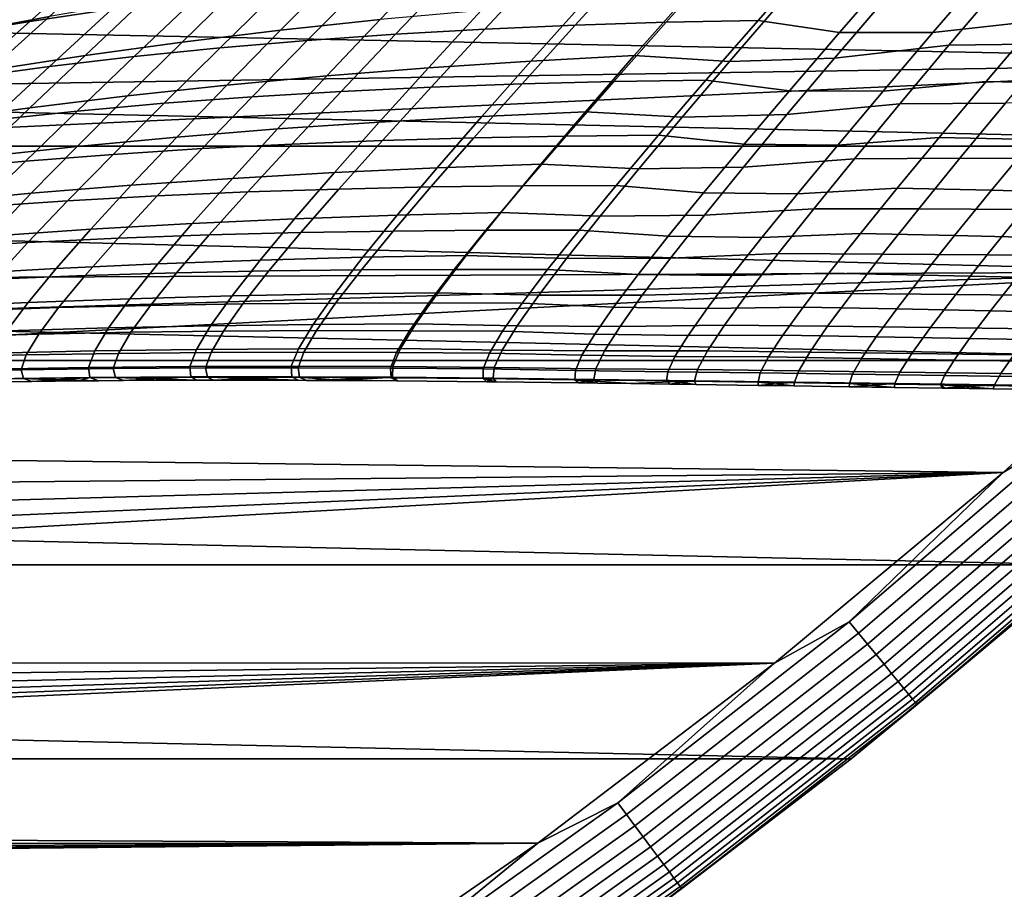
# Model space of a CAD drawing. Header units: metres. Extents: x -28 to 70, y -218 to 28.
# Tile 314 of 463: x 13.76 to 17.77, y -22.03 to -18.49. Entities that reach past the tile are written whole.
import ezdxf

# ---------------------------------------------------------------- set-up
doc = ezdxf.new("R2010")
doc.units = ezdxf.units.M
doc.layers.add('solid_10_261_432_XXX', color=7, linetype='CONTINUOUS')

msp = doc.modelspace()

# ---------------------------------------------------------------- linework, layer by layer
at = {"layer": 'solid_10_261_432_XXX'}
for points in [[(19.515268, -18.658894), (20.332718, -17.764587), (12.331179, -18.219276), (11.894093, -18.507582)], [(19.876873, -19.004206, -5), (-19.876873, -19.004206, -5), (-20.709469, -18.093311, -5)], [(20.709469, -18.093311, -5), (19.876873, -19.004206, -5), (-20.709469, -18.093311, -5)], [(13.800711, -18.495886, 103.550468), (14.076089, -18.250391, 102.834846), (14.40561, -18.195816, 103.043144), (14.13501, -18.445778, 103.74865)], [(13.762262, -18.322298, 125.155518), (13.503036, -18.547121, 124.47052), (13.880105, -18.475321, 124.288582), (14.134622, -18.245188, 124.961227)], [(16.021399, -18.511093, 105.478821), (16.255522, -18.254194, 104.802589), (16.624744, -18.239426, 104.952736), (16.392519, -18.499285, 105.621651)], [(16.392519, -18.499285, 105.621651), (16.624744, -18.239426, 104.952736), (16.997517, -18.229237, 105.094757), (16.766817, -18.491735, 105.75705)], [(16.997517, -18.229237, 105.094757), (17.319973, -18.285088, 105.375435), (17.098543, -18.540882, 106.023163), (16.766817, -18.491735, 105.75705)], [(17.478321, -18.541704, 106.141708), (17.698946, -18.284115, 105.499229), (18.133533, -18.224701, 105.469086), (17.905293, -18.49291, 106.116043)], [(13.472682, -18.551176, 103.346893), (13.753287, -18.310177, 102.62075), (14.076089, -18.250391, 102.834846), (13.800711, -18.495886, 103.550468)], [(15.053432, -18.296072, 123.784187), (14.821328, -18.531462, 123.114258), (15.227608, -18.488604, 122.972191), (15.457235, -18.248276, 123.631439)], [(15.290072, -18.548103, 105.172012), (15.529179, -18.297956, 104.479179), (15.890213, -18.273664, 104.644638), (15.653799, -18.527317, 105.32885)], [(15.653799, -18.527317, 105.32885), (15.890213, -18.273664, 104.644638), (16.255522, -18.254194, 104.802589), (16.021399, -18.511093, 105.478821)], [(17.098543, -18.540882, 106.023163), (17.319973, -18.285088, 105.375435), (17.698946, -18.284115, 105.499229), (17.478321, -18.541704, 106.141708)], [(13.397964, -18.405155, 125.356171), (13.133511, -18.624672, 124.658386), (13.503036, -18.547121, 124.47052), (13.762262, -18.322298, 125.155518)], [(14.655677, -18.349762, 123.944908), (14.420595, -18.580008, 123.263657), (14.821328, -18.531462, 123.114258), (15.053432, -18.296072, 123.784187)], [(14.930566, -18.57361, 105.008591), (15.172779, -18.327194, 104.306541), (15.529179, -18.297956, 104.479179), (15.290072, -18.548103, 105.172012)], [(14.264424, -18.409485, 124.11319), (14.025847, -18.634422, 123.420029), (14.420595, -18.580008, 123.263657), (14.655677, -18.349762, 123.944908)], [(14.225603, -18.639385, 104.663086), (14.475334, -18.400984, 103.940964), (14.821378, -18.361496, 104.127029), (14.575626, -18.603987, 104.838852)], [(14.575626, -18.603987, 104.838852), (14.821378, -18.361496, 104.127029), (15.172779, -18.327194, 104.306541), (14.930566, -18.57361, 105.008591)], [(17.077404, -18.646019, 121.619247), (17.543894, -18.593117, 121.653969), (17.757111, -18.340925, 122.294411), (17.28405, -18.40336, 122.260132)], [(17.757111, -18.340925, 122.294411), (17.543894, -18.593117, 121.653969), (17.975832, -18.587196, 121.57885), (18.189913, -18.332642, 122.213867)], [(13.880842, -18.679958, 104.481567), (14.13501, -18.445778, 103.74865), (14.475334, -18.400984, 103.940964), (14.225603, -18.639385, 104.663086)], [(16.055042, -18.41925, 122.71154), (15.841286, -18.657505, 122.040398), (16.262335, -18.634743, 121.931503), (16.475319, -18.392397, 122.593689)], [(16.475319, -18.392397, 122.593689), (16.262335, -18.634743, 121.931503), (16.650129, -18.659222, 121.710518), (16.856632, -18.419783, 122.358604)], [(16.856632, -18.419783, 122.358604), (16.650129, -18.659222, 121.710518), (17.077404, -18.646019, 121.619247), (17.28405, -18.40336, 122.260132)], [(13.880105, -18.475321, 124.288582), (13.637499, -18.694826, 123.582962), (14.025847, -18.634422, 123.420029), (14.264424, -18.409485, 124.11319)], [(15.638991, -18.45126, 122.83783), (15.424006, -18.685085, 122.15696), (15.841286, -18.657505, 122.040398), (16.055042, -18.41925, 122.71154)], [(13.503036, -18.547121, 124.47052), (13.255865, -18.761126, 123.751938), (13.637499, -18.694826, 123.582962), (13.880105, -18.475321, 124.288582)], [(13.541643, -18.725746, 104.29464), (13.800711, -18.495886, 103.550468), (14.13501, -18.445778, 103.74865), (13.880842, -18.679958, 104.481567)], [(15.227608, -18.488604, 122.972191), (15.010918, -18.717695, 122.280853), (15.424006, -18.685085, 122.15696), (15.638991, -18.45126, 122.83783)], [(19.515268, -18.658894), (11.894093, -18.507582), (11.450283, -18.785393)], [(13.208246, -18.77667, 104.102715), (13.472682, -18.551176, 103.346893), (13.800711, -18.495886, 103.550468), (13.541643, -18.725746, 104.29464)], [(14.821328, -18.531462, 123.114258), (14.602441, -18.755556, 122.411758), (15.010918, -18.717695, 122.280853), (15.227608, -18.488604, 122.972191)], [(15.435616, -18.763239, 106.034676), (15.653799, -18.527317, 105.32885), (16.021399, -18.511093, 105.478821), (15.805488, -18.749952, 106.175552)], [(15.805488, -18.749952, 106.175552), (16.021399, -18.511093, 105.478821), (16.392519, -18.499285, 105.621651), (16.178493, -18.74077, 106.309959)], [(16.178493, -18.74077, 106.309959), (16.392519, -18.499285, 105.621651), (16.766817, -18.491735, 105.75705), (16.5543, -18.735512, 106.437645)], [(16.766817, -18.491735, 105.75705), (17.098543, -18.540882, 106.023163), (16.894825, -18.778147, 106.687347), (16.5543, -18.735512, 106.437645)], [(17.275387, -18.780397, 106.799576), (17.478321, -18.541704, 106.141708), (17.905293, -18.49291, 106.116043), (17.695223, -18.741249, 106.778015)], [(17.695223, -18.741249, 106.778015), (17.905293, -18.49291, 106.116043), (18.28883, -18.500475, 106.21917), (18.078936, -18.749483, 106.876534)], [(14.420595, -18.580008, 123.263657), (14.198997, -18.79888, 122.549355), (14.602441, -18.755556, 122.411758), (14.821328, -18.531462, 123.114258)], [(14.706607, -18.802862, 105.734474), (14.930566, -18.57361, 105.008591), (15.290072, -18.548103, 105.172012), (15.069212, -18.780815, 105.887566)], [(15.069212, -18.780815, 105.887566), (15.290072, -18.548103, 105.172012), (15.653799, -18.527317, 105.32885), (15.435616, -18.763239, 106.034676)], [(16.894825, -18.778147, 106.687347), (17.098543, -18.540882, 106.023163), (17.478321, -18.541704, 106.141708), (17.275387, -18.780397, 106.799576)], [(14.025847, -18.634422, 123.420029), (13.801005, -18.847883, 122.693306), (14.198997, -18.79888, 122.549355), (14.420595, -18.580008, 123.263657)], [(13.994123, -18.861099, 105.411301), (14.225603, -18.639385, 104.663086), (14.575626, -18.603987, 104.838852), (14.348133, -18.829563, 105.575638)], [(14.348133, -18.829563, 105.575638), (14.575626, -18.603987, 104.838852), (14.930566, -18.57361, 105.008591), (14.706607, -18.802862, 105.734474)], [(16.884108, -18.875605, 120.949097), (17.343742, -18.832092, 120.983467), (17.543894, -18.593117, 121.653969), (17.077404, -18.646019, 121.619247)], [(17.543894, -18.593117, 121.653969), (17.343742, -18.832092, 120.983467), (17.774496, -18.828413, 120.914162), (17.975832, -18.587196, 121.57885)], [(13.637499, -18.694826, 123.582962), (13.408867, -18.902733, 122.843262), (13.801005, -18.847883, 122.693306), (14.025847, -18.634422, 123.420029)], [(13.644909, -18.897652, 105.241722), (13.880842, -18.679958, 104.481567), (14.225603, -18.639385, 104.663086), (13.994123, -18.861099, 105.411301)], [(15.841286, -18.657505, 122.040398), (15.641936, -18.882885, 121.337578), (16.063417, -18.864151, 121.238037), (16.262335, -18.634743, 121.931503)], [(16.262335, -18.634743, 121.931503), (16.063417, -18.864151, 121.238037), (16.4573, -18.885685, 121.032768), (16.650129, -18.659222, 121.710518)], [(16.650129, -18.659222, 121.710518), (16.4573, -18.885685, 121.032768), (16.884108, -18.875605, 120.949097), (17.077404, -18.646019, 121.619247)], [(18.658499, -19.515644), (19.515268, -18.658894), (11.00001, -19.052553), (10.543481, -19.308937)], [(19.515268, -18.658894), (11.450283, -18.785393), (11.00001, -19.052553)], [(13.300776, -18.939302, 105.067192), (13.541643, -18.725746, 104.29464), (13.880842, -18.679958, 104.481567), (13.644909, -18.897652, 105.241722)], [(15.010918, -18.717695, 122.280853), (14.809307, -18.933983, 121.556999), (15.223766, -18.906078, 121.443993), (15.424006, -18.685085, 122.15696)], [(15.424006, -18.685085, 122.15696), (15.223766, -18.906078, 121.443993), (15.641936, -18.882885, 121.337578), (15.841286, -18.657505, 122.040398)], [(14.602441, -18.755556, 122.411758), (14.398959, -18.966854, 121.676315), (14.809307, -18.933983, 121.556999), (15.010918, -18.717695, 122.280853)], [(14.198997, -18.79888, 122.549355), (13.993123, -19.004946, 121.801651), (14.398959, -18.966854, 121.676315), (14.602441, -18.755556, 122.411758)], [(14.868068, -18.9953, 106.625488), (15.069212, -18.780815, 105.887566), (15.435616, -18.763239, 106.034676), (15.237055, -18.980633, 106.761726)], [(15.237055, -18.980633, 106.761726), (15.435616, -18.763239, 106.034676), (15.805488, -18.749952, 106.175552), (15.609103, -18.969965, 106.892372)], [(15.609103, -18.969965, 106.892372), (15.805488, -18.749952, 106.175552), (16.178493, -18.74077, 106.309959), (15.983898, -18.963079, 107.01722)], [(15.983898, -18.963079, 107.01722), (16.178493, -18.74077, 106.309959), (16.5543, -18.735512, 106.437645), (16.361126, -18.95977, 107.136047)], [(16.5543, -18.735512, 106.437645), (16.894825, -18.778147, 106.687347), (16.709841, -18.99614, 107.36747), (16.361126, -18.95977, 107.136047)], [(17.091103, -18.999477, 107.472275), (17.275387, -18.780397, 106.799576), (17.695223, -18.741249, 106.778015), (17.504271, -18.968996, 107.454369)], [(17.504271, -18.968996, 107.454369), (17.695223, -18.741249, 106.778015), (18.078936, -18.749483, 106.876534), (17.888107, -18.97753, 107.547127)], [(13.801005, -18.847883, 122.693306), (13.592196, -19.048513, 121.932739), (13.993123, -19.004946, 121.801651), (14.198997, -18.79888, 122.549355)], [(14.140535, -19.037466, 106.337082), (14.348133, -18.829563, 105.575638), (14.706607, -18.802862, 105.734474), (14.502457, -19.014174, 106.483864)], [(14.502457, -19.014174, 106.483864), (14.706607, -18.802862, 105.734474), (15.069212, -18.780815, 105.887566), (14.868068, -18.9953, 106.625488)], [(16.709841, -18.99614, 107.36747), (16.894825, -18.778147, 106.687347), (17.275387, -18.780397, 106.799576), (17.091103, -18.999477, 107.472275)], [(13.782619, -19.065388, 106.185341), (13.994123, -18.861099, 105.411301), (14.348133, -18.829563, 105.575638), (14.140535, -19.037466, 106.337082)], [(16.706713, -19.089497, 120.250786), (17.159304, -19.055086, 120.283989), (17.343742, -18.832092, 120.983467), (16.884108, -18.875605, 120.949097)], [(17.343742, -18.832092, 120.983467), (17.159304, -19.055086, 120.283989), (17.588547, -19.053484, 120.220917), (17.774496, -18.828413, 120.914162)], [(17.774496, -18.828413, 120.914162), (17.588547, -19.053484, 120.220917), (18.018795, -19.054266, 120.165054), (18.206593, -18.827635, 120.853035)], [(13.408867, -18.902733, 122.843262), (13.196561, -19.097761, 122.06926), (13.592196, -19.048513, 121.932739), (13.801005, -18.847883, 122.693306)], [(13.429023, -19.098148, 106.028854), (13.644909, -18.897652, 105.241722), (13.994123, -18.861099, 105.411301), (13.782619, -19.065388, 106.185341)], [(15.223766, -18.906078, 121.443993), (15.040977, -19.11186, 120.70002), (15.459683, -19.092913, 120.604156), (15.641936, -18.882885, 121.337578)], [(15.641936, -18.882885, 121.337578), (15.459683, -19.092913, 120.604156), (15.881245, -19.078056, 120.514381), (16.063417, -18.864151, 121.238037)], [(16.063417, -18.864151, 121.238037), (15.881245, -19.078056, 120.514381), (16.280706, -19.096622, 120.326477), (16.4573, -18.885685, 121.032768)], [(16.4573, -18.885685, 121.032768), (16.280706, -19.096622, 120.326477), (16.706713, -19.089497, 120.250786), (16.884108, -18.875605, 120.949097)], [(14.809307, -18.933983, 121.556999), (14.625503, -19.135193, 120.801727), (15.040977, -19.11186, 120.70002), (15.223766, -18.906078, 121.443993)], [(13.993123, -19.004946, 121.801651), (13.805749, -19.196171, 121.021713), (14.213634, -19.163198, 120.909035), (14.398959, -18.966854, 121.676315)], [(14.398959, -18.966854, 121.676315), (14.213634, -19.163198, 120.909035), (14.625503, -19.135193, 120.801727), (14.809307, -18.933983, 121.556999)], [(15.433602, -19.17024, 107.62851), (15.609103, -18.969965, 106.892372), (15.983898, -18.963079, 107.01722), (15.810002, -19.165339, 107.742676)], [(15.810002, -19.165339, 107.742676), (15.983898, -18.963079, 107.01722), (16.361126, -18.95977, 107.136047), (16.188469, -19.163658, 107.851517)], [(16.361126, -18.95977, 107.136047), (16.709841, -18.99614, 107.36747), (16.544621, -19.194078, 108.06279), (16.188469, -19.163658, 107.851517)], [(19.004232, -19.87685, -5), (-19.004232, -19.87685, -5), (-19.876873, -19.004206, -5)], [(19.876873, -19.004206, -5), (19.004232, -19.87685, -5), (-19.876873, -19.004206, -5)], [(13.592196, -19.048513, 121.932739), (13.402223, -19.234398, 121.139503), (13.805749, -19.196171, 121.021713), (13.993123, -19.004946, 121.801651)], [(14.319757, -19.206657, 107.255943), (14.502457, -19.014174, 106.483864), (14.868068, -18.9953, 106.625488), (14.688185, -19.190662, 107.384964)], [(14.688185, -19.190662, 107.384964), (14.868068, -18.9953, 106.625488), (15.237055, -18.980633, 106.761726), (15.059565, -19.178602, 107.509216)], [(15.059565, -19.178602, 107.509216), (15.237055, -18.980633, 106.761726), (15.609103, -18.969965, 106.892372), (15.433602, -19.17024, 107.62851)], [(16.544621, -19.194078, 108.06279), (16.709841, -18.99614, 107.36747), (17.091103, -18.999477, 107.472275), (16.926409, -19.198204, 108.159088)], [(16.926409, -19.198204, 108.159088), (17.091103, -18.999477, 107.472275), (17.504271, -18.968996, 107.454369), (17.333347, -19.175415, 108.144371)], [(17.333347, -19.175415, 108.144371), (17.504271, -18.968996, 107.454369), (17.888107, -18.97753, 107.547127), (17.717167, -19.183943, 108.230217)], [(17.717167, -19.183943, 108.230217), (17.888107, -18.97753, 107.547127), (18.272823, -18.988304, 107.632904), (18.101601, -19.194254, 108.309906)], [(13.592937, -19.2514, 106.984306), (13.782619, -19.065388, 106.185341), (14.140535, -19.037466, 106.337082), (13.954576, -19.226824, 107.12233)], [(13.954576, -19.226824, 107.12233), (14.140535, -19.037466, 106.337082), (14.502457, -19.014174, 106.483864), (14.319757, -19.206657, 107.255943)], [(13.235133, -19.280621, 106.842056), (13.429023, -19.098148, 106.028854), (13.782619, -19.065388, 106.185341), (13.592937, -19.2514, 106.984306)], [(15.459683, -19.092913, 120.604156), (15.29728, -19.285038, 119.841362), (15.718554, -19.273819, 119.761757), (15.881245, -19.078056, 120.514381)], [(15.881245, -19.078056, 120.514381), (15.718554, -19.273819, 119.761757), (16.122934, -19.289452, 119.592796), (16.280706, -19.096622, 120.326477)], [(16.547796, -19.285046, 119.52549), (16.993292, -19.259239, 119.55677), (17.159304, -19.055086, 120.283989), (16.706713, -19.089497, 120.250786)], [(17.159304, -19.055086, 120.283989), (16.993292, -19.259239, 119.55677), (17.420694, -19.259506, 119.500359), (17.588547, -19.053484, 120.220917)], [(17.588547, -19.053484, 120.220917), (17.420694, -19.259506, 119.500359), (17.848778, -19.261652, 119.450211), (18.018795, -19.054266, 120.165054)], [(14.625503, -19.135193, 120.801727), (14.462288, -19.318989, 120.016296), (14.878408, -19.299986, 119.926277), (15.040977, -19.11186, 120.70002)], [(15.040977, -19.11186, 120.70002), (14.878408, -19.299986, 119.926277), (15.29728, -19.285038, 119.841362), (15.459683, -19.092913, 120.604156)], [(16.280706, -19.096622, 120.326477), (16.122934, -19.289452, 119.592796), (16.547796, -19.285046, 119.52549), (16.706713, -19.089497, 120.250786)], [(13.805749, -19.196171, 121.021713), (13.639699, -19.370457, 120.210808), (14.049268, -19.342371, 120.111206), (14.213634, -19.163198, 120.909035)], [(14.213634, -19.163198, 120.909035), (14.049268, -19.342371, 120.111206), (14.462288, -19.318989, 120.016296), (14.625503, -19.135193, 120.801727)], [(15.280368, -19.349852, 108.383018), (15.433602, -19.17024, 107.62851), (15.810002, -19.165339, 107.742676), (15.658088, -19.346634, 108.485413)], [(15.658088, -19.346634, 108.485413), (15.810002, -19.165339, 107.742676), (16.188469, -19.163658, 107.851517), (16.037518, -19.346292, 108.583183)], [(16.188469, -19.163658, 107.851517), (16.544621, -19.194078, 108.06279), (16.400188, -19.371162, 108.77253), (16.037518, -19.346292, 108.583183)], [(13.402223, -19.234398, 121.139503), (13.233932, -19.40357, 120.314903), (13.639699, -19.370457, 120.210808), (13.805749, -19.196171, 121.021713)], [(13.792054, -19.396708, 107.930244), (13.954576, -19.226824, 107.12233), (14.319757, -19.206657, 107.255943), (14.160202, -19.379372, 108.049614)], [(14.160202, -19.379372, 108.049614), (14.319757, -19.206657, 107.255943), (14.688185, -19.190662, 107.384964), (14.531153, -19.365959, 108.164963)], [(14.531153, -19.365959, 108.164963), (14.688185, -19.190662, 107.384964), (15.059565, -19.178602, 107.509216), (14.904633, -19.356205, 108.276154)], [(14.904633, -19.356205, 108.276154), (15.059565, -19.178602, 107.509216), (15.433602, -19.17024, 107.62851), (15.280368, -19.349852, 108.383018)], [(16.400188, -19.371162, 108.77253), (16.544621, -19.194078, 108.06279), (16.926409, -19.198204, 108.159088), (16.78224, -19.375822, 108.859245)], [(16.78224, -19.375822, 108.859245), (16.926409, -19.198204, 108.159088), (17.333347, -19.175415, 108.144371), (17.18335, -19.359772, 108.847244)], [(17.18335, -19.359772, 108.847244), (17.333347, -19.175415, 108.144371), (17.717167, -19.183943, 108.230217), (17.566916, -19.368053, 108.925049)], [(17.566916, -19.368053, 108.925049), (17.717167, -19.183943, 108.230217), (18.101601, -19.194254, 108.309906), (17.950848, -19.377684, 108.997498)], [(13.426982, -19.418224, 107.807022), (13.592937, -19.2514, 106.984306), (13.954576, -19.226824, 107.12233), (13.792054, -19.396708, 107.930244)], [(14.878408, -19.299986, 119.926277), (14.738752, -19.468071, 119.124496), (15.157404, -19.456781, 119.050911), (15.29728, -19.285038, 119.841362)], [(15.29728, -19.285038, 119.841362), (15.157404, -19.456781, 119.050911), (15.57801, -19.448868, 118.981857), (15.718554, -19.273819, 119.761757)], [(15.718554, -19.273819, 119.761757), (15.57801, -19.448868, 118.981857), (15.986457, -19.461702, 118.833549), (16.122934, -19.289452, 119.592796)], [(16.122934, -19.289452, 119.592796), (15.986457, -19.461702, 118.833549), (16.409824, -19.459724, 118.775032), (16.547796, -19.285046, 119.52549)], [(16.409824, -19.459724, 118.775032), (16.848339, -19.44179, 118.80352), (16.993292, -19.259239, 119.55677), (16.547796, -19.285046, 119.52549)], [(16.993292, -19.259239, 119.55677), (16.848339, -19.44179, 118.80352), (17.273563, -19.44367, 118.754219), (17.420694, -19.259506, 119.500359)], [(17.420694, -19.259506, 119.500359), (17.273563, -19.44367, 118.754219), (17.69916, -19.44696, 118.710243), (17.848778, -19.261652, 119.450211)], [(17.848778, -19.261652, 119.450211), (17.69916, -19.44696, 118.710243), (18.124815, -19.451225, 118.671745), (18.277199, -19.265266, 119.406509)], [(18.658499, -19.515644), (10.543481, -19.308937), (10.080972, -19.554386)], [(14.049268, -19.342371, 120.111206), (13.908594, -19.502203, 119.284576), (14.322375, -19.483093, 119.202438), (14.462288, -19.318989, 120.016296)], [(14.462288, -19.318989, 120.016296), (14.322375, -19.483093, 119.202438), (14.738752, -19.468071, 119.124496), (14.878408, -19.299986, 119.926277)], [(13.639699, -19.370457, 120.210808), (13.497731, -19.525757, 119.370735), (13.908594, -19.502203, 119.284576), (14.049268, -19.342371, 120.111206)], [(14.025477, -19.53138, 108.863731), (14.160202, -19.379372, 108.049614), (14.531153, -19.365959, 108.164963), (14.398552, -19.520245, 108.964394)], [(14.398552, -19.520245, 108.964394), (14.531153, -19.365959, 108.164963), (14.904633, -19.356205, 108.276154), (14.773736, -19.512499, 109.061485)], [(14.773736, -19.512499, 109.061485), (14.904633, -19.356205, 108.276154), (15.280368, -19.349852, 108.383018), (15.15078, -19.507864, 109.154892)], [(15.15078, -19.507864, 109.154892), (15.280368, -19.349852, 108.383018), (15.658088, -19.346634, 108.485413), (15.529434, -19.506056, 109.244484)], [(15.529434, -19.506056, 109.244484), (15.658088, -19.346634, 108.485413), (16.037518, -19.346292, 108.583183), (15.909448, -19.506794, 109.330132)], [(16.037518, -19.346292, 108.583183), (16.400188, -19.371162, 108.77253), (16.277569, -19.5266, 109.495819), (15.909448, -19.506794, 109.330132)], [(16.659523, -19.531586, 109.571938), (16.78224, -19.375822, 108.859245), (17.18335, -19.359772, 108.847244), (17.055168, -19.521332, 109.562187)], [(17.055168, -19.521332, 109.562187), (17.18335, -19.359772, 108.847244), (17.566916, -19.368053, 108.925049), (17.438148, -19.529198, 109.630836)], [(13.286656, -19.564951, 108.652222), (13.426982, -19.418224, 107.807022), (13.792054, -19.396708, 107.930244), (13.654762, -19.546186, 108.759628)], [(13.654762, -19.546186, 108.759628), (13.792054, -19.396708, 107.930244), (14.160202, -19.379372, 108.049614), (14.025477, -19.53138, 108.863731)], [(16.277569, -19.5266, 109.495819), (16.400188, -19.371162, 108.77253), (16.78224, -19.375822, 108.859245), (16.659523, -19.531586, 109.571938)], [(17.438148, -19.529198, 109.630836), (17.566916, -19.368053, 108.925049), (17.950848, -19.377684, 108.997498), (17.821262, -19.53801, 109.694946)], [(16.2948, -19.611473, 118.003876), (16.726585, -19.600487, 118.028633), (16.848339, -19.44179, 118.80352), (16.409824, -19.459724, 118.775032)], [(16.848339, -19.44179, 118.80352), (16.726585, -19.600487, 118.028633), (17.149271, -19.603718, 117.986847), (17.273563, -19.44367, 118.754219)], [(17.273563, -19.44367, 118.754219), (17.149271, -19.603718, 117.986847), (17.572037, -19.607925, 117.949471), (17.69916, -19.44696, 118.710243)], [(17.69916, -19.44696, 118.710243), (17.572037, -19.607925, 117.949471), (17.994598, -19.612669, 117.916634), (18.124815, -19.451225, 118.671745)], [(13.908594, -19.502203, 119.284576), (13.793947, -19.64085, 118.433784), (14.208067, -19.62557, 118.364761), (14.322375, -19.483093, 119.202438)], [(14.322375, -19.483093, 119.202438), (14.208067, -19.62557, 118.364761), (14.624281, -19.614101, 118.299232), (14.738752, -19.468071, 119.124496)], [(14.738752, -19.468071, 119.124496), (14.624281, -19.614101, 118.299232), (15.042297, -19.606062, 118.237328), (15.157404, -19.456781, 119.050911)], [(15.157404, -19.456781, 119.050911), (15.042297, -19.606062, 118.237328), (15.461826, -19.601065, 118.179176), (15.57801, -19.448868, 118.981857)], [(15.57801, -19.448868, 118.981857), (15.461826, -19.601065, 118.179176), (15.873305, -19.611353, 118.053253), (15.986457, -19.461702, 118.833549)], [(15.986457, -19.461702, 118.833549), (15.873305, -19.611353, 118.053253), (16.2948, -19.611473, 118.003876), (16.409824, -19.459724, 118.775032)], [(17.764143, -20.333107), (18.658499, -19.515644), (9.139139, -20.0119), (8.660292, -20.223732)], [(18.658499, -19.515644), (9.612785, -19.788742), (9.139139, -20.0119)], [(18.658499, -19.515644), (10.080972, -19.554386), (9.612785, -19.788742)], [(13.497731, -19.525757, 119.370735), (13.382212, -19.660322, 118.506157), (13.793947, -19.64085, 118.433784), (13.908594, -19.502203, 119.284576)], [(13.917154, -19.661774, 109.695847), (14.025477, -19.53138, 108.863731), (14.398552, -19.520245, 108.964394), (14.291855, -19.652613, 109.780922)], [(14.291855, -19.652613, 109.780922), (14.398552, -19.520245, 108.964394), (14.773736, -19.512499, 109.061485), (14.66825, -19.646589, 109.863022)], [(14.66825, -19.646589, 109.863022), (14.773736, -19.512499, 109.061485), (15.15078, -19.507864, 109.154892), (15.046113, -19.643402, 109.942062)], [(15.046113, -19.643402, 109.942062), (15.15078, -19.507864, 109.154892), (15.529434, -19.506056, 109.244484), (15.42522, -19.64275, 110.017929)], [(15.42522, -19.64275, 110.017929), (15.529434, -19.506056, 109.244484), (15.909448, -19.506794, 109.330132), (15.805346, -19.644337, 110.09053)], [(15.909448, -19.506794, 109.330132), (16.277569, -19.5266, 109.495819), (16.17767, -19.659664, 110.230881), (15.805346, -19.644337, 110.09053)], [(16.17767, -19.659664, 110.230881), (16.277569, -19.5266, 109.495819), (16.659523, -19.531586, 109.571938), (16.559086, -19.664816, 110.295502)], [(16.559086, -19.664816, 110.295502), (16.659523, -19.531586, 109.571938), (17.055168, -19.521332, 109.562187), (16.949596, -19.659422, 110.287712)], [(16.949596, -19.659422, 110.287712), (17.055168, -19.521332, 109.562187), (17.438148, -19.529198, 109.630836), (17.331568, -19.666773, 110.346237)], [(18.047455, -20.163023, -0.003646), (18.658499, -19.515644), (17.764143, -20.333107)], [(13.544373, -19.674368, 109.60791), (13.654762, -19.546186, 108.759628), (14.025477, -19.53138, 108.863731), (13.917154, -19.661774, 109.695847)], [(17.331568, -19.666773, 110.346237), (17.438148, -19.529198, 109.630836), (17.821262, -19.53801, 109.694946), (17.713451, -19.674709, 110.401001)], [(17.713451, -19.674709, 110.401001), (17.821262, -19.53801, 109.694946), (18.204262, -19.54743, 109.754387), (18.095026, -19.682888, 110.451897)], [(14.624281, -19.614101, 118.299232), (14.537115, -19.736206, 117.456078), (14.95405, -19.730946, 117.406151), (15.042297, -19.606062, 118.237328)], [(15.042297, -19.606062, 118.237328), (14.95405, -19.730946, 117.406151), (15.372063, -19.72843, 117.35923), (15.461826, -19.601065, 118.179176)], [(15.461826, -19.601065, 118.179176), (15.372063, -19.72843, 117.35923), (15.785395, -19.736485, 117.257072), (15.873305, -19.611353, 118.053253)], [(16.204609, -19.738356, 117.217155), (16.629993, -19.733269, 117.237473), (16.726585, -19.600487, 118.028633), (16.2948, -19.611473, 118.003876)], [(16.726585, -19.600487, 118.028633), (16.629993, -19.733269, 117.237473), (17.049751, -19.737583, 117.203568), (17.149271, -19.603718, 117.986847)], [(17.149271, -19.603718, 117.986847), (17.049751, -19.737583, 117.203568), (17.469311, -19.742498, 117.173172), (17.572037, -19.607925, 117.949471)], [(17.572037, -19.607925, 117.949471), (17.469311, -19.742498, 117.173172), (17.888422, -19.747566, 117.146385), (17.994598, -19.612669, 117.916634)], [(13.382212, -19.660322, 118.506157), (13.295366, -19.772501, 117.62281), (13.707516, -19.75658, 117.564514), (13.793947, -19.64085, 118.433784)], [(13.793947, -19.64085, 118.433784), (13.707516, -19.75658, 117.564514), (14.121518, -19.744616, 117.508904), (14.208067, -19.62557, 118.364761)], [(14.208067, -19.62557, 118.364761), (14.121518, -19.744616, 117.508904), (14.537115, -19.736206, 117.456078), (14.624281, -19.614101, 118.299232)], [(14.212421, -19.762203, 110.611), (14.291855, -19.652613, 109.780922), (14.66825, -19.646589, 109.863022), (14.589437, -19.757622, 110.677406)], [(14.589437, -19.757622, 110.677406), (14.66825, -19.646589, 109.863022), (15.046113, -19.643402, 109.942062), (14.967538, -19.755629, 110.741364)], [(14.967538, -19.755629, 110.741364), (15.046113, -19.643402, 109.942062), (15.42522, -19.64275, 110.017929), (15.346522, -19.755911, 110.802788)], [(15.346522, -19.755911, 110.802788), (15.42522, -19.64275, 110.017929), (15.805346, -19.644337, 110.09053), (15.726192, -19.758154, 110.861618)], [(15.805346, -19.644337, 110.09053), (16.17767, -19.659664, 110.230881), (16.101332, -19.76967, 110.975296), (15.726192, -19.758154, 110.861618)], [(15.873305, -19.611353, 118.053253), (15.785395, -19.736485, 117.257072), (16.204609, -19.738356, 117.217155), (16.2948, -19.611473, 118.003876)], [(13.462436, -19.780384, 110.471146), (13.544373, -19.674368, 109.60791), (13.917154, -19.661774, 109.695847), (13.836688, -19.769686, 110.542221)], [(13.836688, -19.769686, 110.542221), (13.917154, -19.661774, 109.695847), (14.291855, -19.652613, 109.780922), (14.212421, -19.762203, 110.611)], [(16.101332, -19.76967, 110.975296), (16.17767, -19.659664, 110.230881), (16.559086, -19.664816, 110.295502), (16.481674, -19.774881, 111.027718)], [(16.481674, -19.774881, 111.027718), (16.559086, -19.664816, 110.295502), (16.949596, -19.659422, 110.287712), (16.867336, -19.773436, 111.021675)], [(16.867336, -19.773436, 111.021675), (16.949596, -19.659422, 110.287712), (17.331568, -19.666773, 110.346237), (17.247776, -19.780241, 111.069298)], [(17.247776, -19.780241, 111.069298), (17.331568, -19.666773, 110.346237), (17.713451, -19.674709, 110.401001), (17.62792, -19.787325, 111.113922)], [(17.62792, -19.787325, 111.113922), (17.713451, -19.674709, 110.401001), (18.095026, -19.682888, 110.451897), (18.007576, -19.794338, 111.155472)], [(14.95405, -19.730946, 117.406151), (14.894723, -19.829523, 116.562912), (15.310748, -19.829, 116.527466), (15.372063, -19.72843, 117.35923)], [(15.372063, -19.72843, 117.35923), (15.310748, -19.829, 116.527466), (15.724611, -19.835218, 116.450127), (15.785395, -19.736485, 117.257072)], [(13.707516, -19.75658, 117.564514), (13.651464, -19.847679, 116.682411), (14.064857, -19.83844, 116.640457), (14.121518, -19.744616, 117.508904)], [(13.785526, -19.85425, 111.399048), (13.836688, -19.769686, 110.542221), (14.212421, -19.762203, 110.611), (14.161604, -19.848152, 111.451027)], [(14.121518, -19.744616, 117.508904), (14.064857, -19.83844, 116.640457), (14.479351, -19.832529, 116.600601), (14.537115, -19.736206, 117.456078)], [(14.161604, -19.848152, 111.451027), (14.212421, -19.762203, 110.611), (14.589437, -19.757622, 110.677406), (14.538559, -19.844749, 111.501228)], [(14.537115, -19.736206, 117.456078), (14.479351, -19.832529, 116.600601), (14.894723, -19.829523, 116.562912), (14.95405, -19.730946, 117.406151)], [(14.538559, -19.844749, 111.501228), (14.589437, -19.757622, 110.677406), (14.967538, -19.755629, 110.741364), (14.916219, -19.843718, 111.549599)], [(14.916219, -19.843718, 111.549599), (14.967538, -19.755629, 110.741364), (15.346522, -19.755911, 110.802788), (15.294412, -19.844736, 111.596069)], [(15.294412, -19.844736, 111.596069), (15.346522, -19.755911, 110.802788), (15.726192, -19.758154, 110.861618), (15.672965, -19.847479, 111.640594)], [(15.726192, -19.758154, 110.861618), (16.101332, -19.76967, 110.975296), (16.049389, -19.855944, 111.726601), (15.672965, -19.847479, 111.640594)], [(15.785395, -19.736485, 117.257072), (15.724611, -19.835218, 116.450127), (16.141111, -19.838463, 116.419937), (16.204609, -19.738356, 117.217155)], [(16.141111, -19.838463, 116.419937), (16.560507, -19.838099, 116.435364), (16.629993, -19.733269, 117.237473), (16.204609, -19.738356, 117.217155)], [(16.629993, -19.733269, 117.237473), (16.560507, -19.838099, 116.435364), (16.976913, -19.843225, 116.40966), (17.049751, -19.737583, 117.203568)], [(17.049751, -19.737583, 117.203568), (16.976913, -19.843225, 116.40966), (17.392864, -19.84865, 116.386574), (17.469311, -19.742498, 117.173172)], [(17.469311, -19.742498, 117.173172), (17.392864, -19.84865, 116.386574), (17.808138, -19.853914, 116.36618), (17.888422, -19.747566, 117.146385)], [(13.410497, -19.863371, 111.345345), (13.462436, -19.780384, 110.471146), (13.836688, -19.769686, 110.542221), (13.785526, -19.85425, 111.399048)], [(16.049389, -19.855944, 111.726601), (16.101332, -19.76967, 110.975296), (16.481674, -19.774881, 111.027718), (16.428034, -19.861153, 111.766304)], [(16.428034, -19.861153, 111.766304), (16.481674, -19.774881, 111.027718), (16.867336, -19.773436, 111.021675), (16.80908, -19.862764, 111.761894)], [(16.80908, -19.862764, 111.761894), (16.867336, -19.773436, 111.021675), (17.247776, -19.780241, 111.069298), (17.187372, -19.86907, 111.798042)], [(17.187372, -19.86907, 111.798042), (17.247776, -19.780241, 111.069298), (17.62792, -19.787325, 111.113922), (17.565172, -19.875402, 111.831947)], [(17.565172, -19.875402, 111.831947), (17.62792, -19.787325, 111.113922), (18.007576, -19.794338, 111.155472), (17.942316, -19.881413, 111.863556)], [(13.651464, -19.847679, 116.682411), (13.627161, -19.913017, 115.792068), (14.039433, -19.905865, 115.763977), (14.064857, -19.83844, 116.640457)], [(13.76475, -19.914793, 112.262848), (13.785526, -19.85425, 111.399048), (14.161604, -19.848152, 111.451027), (14.140415, -19.909786, 112.297699)], [(14.064857, -19.83844, 116.640457), (14.039433, -19.905865, 115.763977), (14.452319, -19.90185, 115.737274), (14.479351, -19.832529, 116.600601)], [(14.140415, -19.909786, 112.297699), (14.161604, -19.848152, 111.451027), (14.538559, -19.844749, 111.501228), (14.516558, -19.907307, 112.33136)], [(14.479351, -19.832529, 116.600601), (14.452319, -19.90185, 115.737274), (14.86563, -19.900539, 115.712029), (14.894723, -19.829523, 116.562912)], [(14.516558, -19.907307, 112.33136), (14.538559, -19.844749, 111.501228), (14.916219, -19.843718, 111.549599), (14.893032, -19.907022, 112.363792)], [(14.894723, -19.829523, 116.562912), (14.86563, -19.900539, 115.712029), (15.27918, -19.901499, 115.688278), (15.310748, -19.829, 116.527466)], [(14.893032, -19.907022, 112.363792), (14.916219, -19.843718, 111.549599), (15.294412, -19.844736, 111.596069), (15.269696, -19.908604, 112.394966)], [(15.269696, -19.908604, 112.394966), (15.294412, -19.844736, 111.596069), (15.672965, -19.847479, 111.640594), (15.646406, -19.91172, 112.424835)], [(15.310748, -19.829, 116.527466), (15.27918, -19.901499, 115.688278), (15.692096, -19.906395, 115.636398), (15.724611, -19.835218, 116.450127)], [(15.672965, -19.847479, 111.640594), (16.049389, -19.855944, 111.726601), (16.022446, -19.917974, 112.482506), (15.646406, -19.91172, 112.424835)], [(15.724611, -19.835218, 116.450127), (15.692096, -19.906395, 115.636398), (16.105433, -19.910625, 115.616158), (16.141111, -19.838463, 116.419937)], [(16.105433, -19.910625, 115.616158), (16.519373, -19.91366, 115.626511), (16.560507, -19.838099, 116.435364), (16.141111, -19.838463, 116.419937)], [(16.560507, -19.838099, 116.435364), (16.519373, -19.91366, 115.626511), (16.931993, -19.919336, 115.609253), (16.976913, -19.843225, 116.40966)], [(16.976913, -19.843225, 116.40966), (16.931993, -19.919336, 115.609253), (17.343914, -19.925077, 115.593735), (17.392864, -19.84865, 116.386574)], [(17.392864, -19.84865, 116.386574), (17.343914, -19.925077, 115.593735), (17.754948, -19.930433, 115.580017), (17.808138, -19.853914, 116.36618)], [(18.093325, -20.709457, -5), (-18.093325, -20.709457, -5), (-19.004232, -19.87685, -5)], [(19.004232, -19.87685, -5), (18.093325, -20.709457, -5), (-19.004232, -19.87685, -5)], [(13.389704, -19.922655, 112.226845), (13.410497, -19.863371, 111.345345), (13.785526, -19.85425, 111.399048), (13.76475, -19.914793, 112.262848)], [(16.022446, -19.917974, 112.482506), (16.049389, -19.855944, 111.726601), (16.428034, -19.861153, 111.766304), (16.39871, -19.923161, 112.509155)], [(16.39871, -19.923161, 112.509155), (16.428034, -19.861153, 111.766304), (16.80908, -19.862764, 111.761894), (16.775368, -19.926943, 112.506279)], [(16.775368, -19.926943, 112.506279), (16.80908, -19.862764, 111.761894), (17.187372, -19.86907, 111.798042), (17.150824, -19.932842, 112.530571)], [(17.150824, -19.932842, 112.530571), (17.187372, -19.86907, 111.798042), (17.565172, -19.875402, 111.831947), (17.525608, -19.938581, 112.553375)], [(17.525608, -19.938581, 112.553375), (17.565172, -19.875402, 111.831947), (17.942316, -19.881413, 111.863556), (17.899576, -19.943821, 112.574638)], [(17.808138, -19.853914, 116.36618), (17.754948, -19.930433, 115.580017), (18.164904, -19.934956, 115.568138), (18.222513, -19.85857, 116.348564)], [(13.400446, -19.957932, 113.112694), (13.389704, -19.922655, 112.226845), (13.76475, -19.914793, 112.262848), (13.774729, -19.951004, 113.13076)], [(13.627161, -19.913017, 115.792068), (13.635036, -19.95215, 114.896843), (14.045674, -19.946434, 114.882751), (14.039433, -19.905865, 115.763977)], [(13.774729, -19.951004, 113.13076), (13.76475, -19.914793, 112.262848), (14.140415, -19.909786, 112.297699), (14.149207, -19.946806, 113.148254)], [(14.039433, -19.905865, 115.763977), (14.045674, -19.946434, 114.882751), (14.456446, -19.943705, 114.869354), (14.452319, -19.90185, 115.737274)], [(14.149207, -19.946806, 113.148254), (14.140415, -19.909786, 112.297699), (14.516558, -19.907307, 112.33136), (14.523768, -19.945, 113.165146)], [(14.452319, -19.90185, 115.737274), (14.456446, -19.943705, 114.869354), (14.867201, -19.943521, 114.856689), (14.86563, -19.900539, 115.712029)], [(14.523768, -19.945, 113.165146), (14.516558, -19.907307, 112.33136), (14.893032, -19.907022, 112.363792), (14.898298, -19.945255, 113.181419)], [(14.86563, -19.900539, 115.712029), (14.867201, -19.943521, 114.856689), (15.277787, -19.945448, 114.84478), (15.27918, -19.901499, 115.688278)], [(14.898298, -19.945255, 113.181419), (14.893032, -19.907022, 112.363792), (15.269696, -19.908604, 112.394966), (15.272679, -19.947235, 113.197067)], [(15.272679, -19.947235, 113.197067), (15.269696, -19.908604, 112.394966), (15.646406, -19.91172, 112.424835), (15.646799, -19.950609, 113.212059)], [(15.27918, -19.901499, 115.688278), (15.277787, -19.945448, 114.84478), (15.688244, -19.949577, 114.818756), (15.692096, -19.906395, 115.636398)], [(15.646406, -19.91172, 112.424835), (16.022446, -19.917974, 112.482506), (16.02075, -19.955534, 113.240974), (15.646799, -19.950609, 113.212059)], [(15.692096, -19.906395, 115.636398), (15.688244, -19.949577, 114.818756), (16.097973, -19.954411, 114.808601), (16.105433, -19.910625, 115.616158)], [(16.02075, -19.955534, 113.240974), (16.022446, -19.917974, 112.482506), (16.39871, -19.923161, 112.509155), (16.393934, -19.960693, 113.254356)], [(16.097973, -19.954411, 114.808601), (16.507032, -19.95949, 114.813789), (16.519373, -19.91366, 115.626511), (16.105433, -19.910625, 115.616158)], [(16.393934, -19.960693, 113.254356), (16.39871, -19.923161, 112.509155), (16.775368, -19.926943, 112.506279), (16.766434, -19.965755, 113.252937)], [(16.519373, -19.91366, 115.626511), (16.507032, -19.95949, 114.813789), (16.915434, -19.96546, 114.80513), (16.931993, -19.919336, 115.609253)], [(16.766434, -19.965755, 113.252937), (16.775368, -19.926943, 112.506279), (17.150824, -19.932842, 112.530571), (17.13835, -19.971365, 113.265137)], [(16.931993, -19.919336, 115.609253), (16.915434, -19.96546, 114.80513), (17.322906, -19.971342, 114.79734), (17.343914, -19.925077, 115.593735)], [(17.343914, -19.925077, 115.593735), (17.322906, -19.971342, 114.79734), (17.729298, -19.9767, 114.790459), (17.754948, -19.930433, 115.580017)], [(13.774729, -19.951004, 113.13076), (13.809086, -19.962711, 114), (13.665917, -19.964825, 114), (13.400446, -19.957932, 113.112694)], [(13.635036, -19.95215, 114.896843), (13.665917, -19.964825, 114), (13.809086, -19.962711, 114), (14.045674, -19.946434, 114.882751)], [(14.149207, -19.946806, 113.148254), (14.181678, -19.95899, 114), (14.080607, -19.959757, 114), (13.774729, -19.951004, 113.13076)], [(13.774729, -19.951004, 113.13076), (14.080607, -19.959757, 114), (13.99895, -19.960506, 114)], [(13.774729, -19.951004, 113.13076), (13.99895, -19.960506, 114), (13.809086, -19.962711, 114)], [(13.809086, -19.962711, 114), (13.99895, -19.960506, 114), (14.045674, -19.946434, 114.882751)], [(13.99895, -19.960506, 114), (14.080607, -19.959757, 114), (14.045674, -19.946434, 114.882751)], [(14.045674, -19.946434, 114.882751), (14.080607, -19.959757, 114), (14.181678, -19.95899, 114), (14.456446, -19.943705, 114.869354)], [(14.523768, -19.945, 113.165146), (14.549076, -19.957581, 114), (14.480845, -19.957687, 114), (14.149207, -19.946806, 113.148254)], [(14.149207, -19.946806, 113.148254), (14.480845, -19.957687, 114), (14.181678, -19.95899, 114)], [(14.181678, -19.95899, 114), (14.480845, -19.957687, 114), (14.456446, -19.943705, 114.869354)], [(14.456446, -19.943705, 114.869354), (14.480845, -19.957687, 114), (14.549076, -19.957581, 114), (14.867201, -19.943521, 114.856689)], [(14.898298, -19.945255, 113.181419), (14.926832, -19.958141, 114), (14.893394, -19.958019, 114), (14.523768, -19.945, 113.165146)], [(14.523768, -19.945, 113.165146), (14.893394, -19.958019, 114), (14.549076, -19.957581, 114)], [(14.549076, -19.957581, 114), (14.893394, -19.958019, 114), (14.867201, -19.943521, 114.856689)], [(14.867201, -19.943521, 114.856689), (14.893394, -19.958019, 114), (14.926832, -19.958141, 114), (15.277787, -19.945448, 114.84478)], [(15.272679, -19.947235, 113.197067), (15.295103, -19.960325, 114), (15.075109, -19.958845, 114), (14.898298, -19.945255, 113.181419)], [(14.898298, -19.945255, 113.181419), (15.075109, -19.958845, 114), (14.926832, -19.958141, 114)], [(14.926832, -19.958141, 114), (15.075109, -19.958845, 114), (15.277787, -19.945448, 114.84478)], [(15.075109, -19.958845, 114), (15.295103, -19.960325, 114), (15.277787, -19.945448, 114.84478)], [(15.646799, -19.950609, 113.212059), (15.661222, -19.963778, 114), (15.298358, -19.96035, 114), (15.272679, -19.947235, 113.197067)], [(15.272679, -19.947235, 113.197067), (15.298358, -19.96035, 114), (15.295103, -19.960325, 114)], [(15.277787, -19.945448, 114.84478), (15.298358, -19.96035, 114), (15.661222, -19.963778, 114), (15.688244, -19.949577, 114.818756)], [(15.295103, -19.960325, 114), (15.298358, -19.96035, 114), (15.277787, -19.945448, 114.84478)], [(16.02075, -19.955534, 113.240974), (16.037003, -19.968323, 114), (15.7004, -19.964211, 114), (15.646799, -19.950609, 113.212059)], [(15.646799, -19.950609, 113.212059), (15.7004, -19.964211, 114), (15.661222, -19.963778, 114)], [(15.661222, -19.963778, 114), (15.7004, -19.964211, 114), (15.688244, -19.949577, 114.818756)], [(15.688244, -19.949577, 114.818756), (15.7004, -19.964211, 114), (16.037003, -19.968323, 114), (16.097973, -19.954411, 114.808601)], [(16.393934, -19.960693, 113.254356), (16.406971, -19.973461, 114), (16.248642, -19.971203, 114), (16.02075, -19.955534, 113.240974)], [(16.02075, -19.955534, 113.240974), (16.248642, -19.971203, 114), (16.113956, -19.969349, 114)], [(16.02075, -19.955534, 113.240974), (16.113956, -19.969349, 114), (16.037003, -19.968323, 114)], [(16.037003, -19.968323, 114), (16.113956, -19.969349, 114), (16.097973, -19.954411, 114.808601)], [(16.097973, -19.954411, 114.808601), (16.113956, -19.969349, 114), (16.248642, -19.971203, 114), (16.507032, -19.95949, 114.813789)], [(16.248642, -19.971203, 114), (16.406971, -19.973461, 114), (16.507032, -19.95949, 114.813789)], [(16.766434, -19.965755, 113.252937), (16.767155, -19.97879, 114), (16.51339, -19.975016, 114), (16.393934, -19.960693, 113.254356)], [(16.393934, -19.960693, 113.254356), (16.51339, -19.975016, 114), (16.406971, -19.973461, 114)], [(16.406971, -19.973461, 114), (16.51339, -19.975016, 114), (16.507032, -19.95949, 114.813789)], [(16.507032, -19.95949, 114.813789), (16.51339, -19.975016, 114), (16.767155, -19.97879, 114), (16.915434, -19.96546, 114.80513)], [(17.13835, -19.971365, 113.265137), (17.136913, -19.984282, 114), (16.911835, -19.980955, 114), (16.766434, -19.965755, 113.252937)], [(16.766434, -19.965755, 113.252937), (16.911835, -19.980955, 114), (16.767155, -19.97879, 114)], [(16.767155, -19.97879, 114), (16.911835, -19.980955, 114), (16.915434, -19.96546, 114.80513)], [(16.915434, -19.96546, 114.80513), (16.911835, -19.980955, 114), (17.136913, -19.984282, 114), (17.322906, -19.971342, 114.79734)], [(17.13835, -19.971365, 113.265137), (17.150824, -19.932842, 112.530571), (17.525608, -19.938581, 112.553375), (17.50942, -19.976698, 113.276588)], [(17.50942, -19.976698, 113.276588), (17.525608, -19.938581, 112.553375), (17.899576, -19.943821, 112.574638), (17.879532, -19.981421, 113.28727)], [(17.754948, -19.930433, 115.580017), (17.729298, -19.9767, 114.790459), (18.134451, -19.981089, 114.784492), (18.164904, -19.934956, 115.568138)], [(17.136913, -19.984282, 114), (17.322008, -19.986938, 114), (17.322906, -19.971342, 114.79734)], [(17.13835, -19.971365, 113.265137), (17.322008, -19.986938, 114), (17.136913, -19.984282, 114)], [(17.50942, -19.976698, 113.276588), (17.516291, -19.989597, 114), (17.322008, -19.986938, 114), (17.13835, -19.971365, 113.265137)], [(17.322906, -19.971342, 114.79734), (17.322008, -19.986938, 114), (17.516291, -19.989597, 114), (17.729298, -19.9767, 114.790459)], [(17.879532, -19.981421, 113.28727), (17.870836, -19.993958, 114), (17.723993, -19.992243, 114), (17.50942, -19.976698, 113.276588)], [(17.50942, -19.976698, 113.276588), (17.723993, -19.992243, 114), (17.527, -19.98974, 114)], [(17.50942, -19.976698, 113.276588), (17.527, -19.98974, 114), (17.516291, -19.989597, 114)], [(17.516291, -19.989597, 114), (17.527, -19.98974, 114), (17.729298, -19.9767, 114.790459)], [(17.527, -19.98974, 114), (17.723993, -19.992243, 114), (17.729298, -19.9767, 114.790459)], [(17.729298, -19.9767, 114.790459), (17.723993, -19.992243, 114), (17.870836, -19.993958, 114), (18.134451, -19.981089, 114.784492)], [(17.137913, -20.941587, -0.003646), (18.047455, -20.163023, -0.003646), (17.764143, -20.333107)], [(17.175562, -20.987595, -0.014544), (18.087103, -20.207319, -0.014544), (18.047455, -20.163023, -0.003646), (17.137913, -20.941587, -0.003646)], [(17.212105, -21.032246, -0.032535), (18.125584, -20.250311, -0.032535), (18.087103, -20.207319, -0.014544), (17.175562, -20.987595, -0.014544)], [(17.764143, -20.333107), (8.660292, -20.223732), (8.176576, -20.424093)], [(17.247004, -21.074892, -0.057356), (18.162336, -20.291372, -0.057356), (18.125584, -20.250311, -0.032535), (17.212105, -21.032246, -0.032535)], [(17.279753, -21.11491, -0.088645), (18.196823, -20.329901, -0.088645), (18.162336, -20.291372, -0.057356), (17.247004, -21.074892, -0.057356)], [(17.309872, -21.151712, -0.125945), (18.22854, -20.365335, -0.125945), (18.196823, -20.329901, -0.088645), (17.279753, -21.11491, -0.088645)], [(16.834051, -21.109589), (17.764143, -20.333107), (6.6987, -20.955366), (6.19813, -21.108841)], [(17.764143, -20.333107), (7.195482, -20.790022), (6.6987, -20.955366)], [(17.764143, -20.333107), (7.688225, -20.612888), (7.195482, -20.790022)], [(17.764143, -20.333107), (8.176576, -20.424093), (7.688225, -20.612888)], [(17.137913, -20.941587, -0.003646), (17.764143, -20.333107), (16.834051, -21.109589)], [(17.33692, -21.184765, -0.16871), (18.257023, -20.39716, -0.16871), (18.22854, -20.365335, -0.125945), (17.309872, -21.151712, -0.125945)], [(17.360502, -21.213581, -0.216316), (18.281858, -20.424904, -0.216316), (18.257023, -20.39716, -0.16871), (17.33692, -21.184765, -0.16871)], [(17.380276, -21.237741, -0.268066), (18.302681, -20.448168, -0.268066), (18.281858, -20.424904, -0.216316), (17.360502, -21.213581, -0.216316)], [(17.395948, -21.256895, -0.323206), (18.319185, -20.466608, -0.323206), (18.302681, -20.448168, -0.268066), (17.380276, -21.237741, -0.268066)], [(17.407295, -21.270758, -0.380929), (18.331133, -20.479956, -0.380929), (18.319185, -20.466608, -0.323206), (17.395948, -21.256895, -0.323206)], [(17.414146, -21.279131, -0.440391), (18.338348, -20.488018, -0.440391), (18.331133, -20.479956, -0.380929), (17.407295, -21.270758, -0.380929)], [(17.414146, -21.279131, -0.440391), (18.093313, -20.709467, -0.5), (18.338348, -20.488018, -0.440391)], [(17.145966, -21.50037, -5), (-17.145966, -21.50037, -5), (-18.093325, -20.709457, -5)], [(18.093325, -20.709457, -5), (17.145966, -21.50037, -5), (-18.093325, -20.709457, -5)], [(18.093313, -20.709467, -0.5), (17.145967, -21.500368, -0.5), (17.145966, -21.50037, -5), (18.093325, -20.709457, -5)], [(17.414146, -21.279131, -0.440391), (17.145967, -21.500368, -0.5), (18.093313, -20.709467, -0.5)], [(16.194822, -21.679157, -0.003646), (17.137913, -20.941587, -0.003646), (16.834051, -21.109589)], [(16.2304, -21.726784, -0.014544), (17.175562, -20.987595, -0.014544), (17.137913, -20.941587, -0.003646), (16.194822, -21.679157, -0.003646)], [(16.264931, -21.77301, -0.032535), (17.212105, -21.032246, -0.032535), (17.175562, -20.987595, -0.014544), (16.2304, -21.726784, -0.014544)], [(16.297911, -21.817158, -0.057356), (17.247004, -21.074892, -0.057356), (17.212105, -21.032246, -0.032535), (16.264931, -21.77301, -0.032535)], [(16.328857, -21.858583, -0.088645), (17.279753, -21.11491, -0.088645), (17.247004, -21.074892, -0.057356), (16.297911, -21.817158, -0.057356)], [(15.870024, -21.843588), (16.834051, -21.109589), (3.648249, -21.695396), (3.130936, -21.77607)], [(16.834051, -21.109589), (4.163525, -21.602432), (3.648249, -21.695396)], [(16.834051, -21.109589), (4.676449, -21.497229), (4.163525, -21.602432)], [(16.834051, -21.109589), (5.186689, -21.379856), (4.676449, -21.497229)], [(16.834051, -21.109589), (5.69401, -21.25037), (5.186689, -21.379856)], [(16.834051, -21.109589), (6.19813, -21.108841), (5.69401, -21.25037)], [(16.194822, -21.679157, -0.003646), (16.834051, -21.109589), (15.870024, -21.843588)], [(16.357319, -21.896683, -0.125945), (17.309872, -21.151712, -0.125945), (17.279753, -21.11491, -0.088645), (16.328857, -21.858583, -0.088645)], [(16.382877, -21.930899, -0.16871), (17.33692, -21.184765, -0.16871), (17.309872, -21.151712, -0.125945), (16.357319, -21.896683, -0.125945)], [(16.405163, -21.960732, -0.216316), (17.360502, -21.213581, -0.216316), (17.33692, -21.184765, -0.16871), (16.382877, -21.930899, -0.16871)], [(16.423847, -21.985743, -0.268066), (17.380276, -21.237741, -0.268066), (17.360502, -21.213581, -0.216316), (16.405163, -21.960732, -0.216316)], [(16.438658, -22.005569, -0.323206), (17.395948, -21.256895, -0.323206), (17.380276, -21.237741, -0.268066), (16.423847, -21.985743, -0.268066)], [(16.449379, -22.019922, -0.380929), (17.407295, -21.270758, -0.380929), (17.395948, -21.256895, -0.323206), (16.438658, -22.005569, -0.323206)], [(16.455854, -22.028589, -0.440391), (17.414146, -21.279131, -0.440391), (17.407295, -21.270758, -0.380929), (16.449379, -22.019922, -0.380929)], [(16.455854, -22.028589, -0.440391), (17.145967, -21.500368, -0.5), (17.414146, -21.279131, -0.440391)], [(16.164074, -22.247982, -5), (-16.164074, -22.247982, -5), (-17.145966, -21.50037, -5)], [(17.145966, -21.50037, -5), (16.164074, -22.247982, -5), (-17.145966, -21.50037, -5)], [(17.145967, -21.500368, -0.5), (16.164093, -22.247969, -0.5), (16.164074, -22.247982, -5), (17.145966, -21.50037, -5)], [(16.455854, -22.028589, -0.440391), (16.164093, -22.247969, -0.5), (17.145967, -21.500368, -0.5)], [(15.220029, -22.37429, -0.003646), (16.194822, -21.679157, -0.003646), (15.870024, -21.843588)], [(15.253466, -22.423443, -0.014544), (16.2304, -21.726784, -0.014544), (16.194822, -21.679157, -0.003646), (15.220029, -22.37429, -0.003646)], [(15.285918, -22.471151, -0.032535), (16.264931, -21.77301, -0.032535), (16.2304, -21.726784, -0.014544), (15.253466, -22.423443, -0.014544)], [(15.316913, -22.516714, -0.057356), (16.297911, -21.817158, -0.057356), (16.264931, -21.77301, -0.032535), (15.285918, -22.471151, -0.032535)], [(15.870024, -21.843588), (3.130936, -21.77607), (2.611826, -21.844412)], [(14.874039, -22.533596), (15.870024, -21.843588), (0, -22), (-14.873999, -22.533623)], [(15.870024, -21.843588), (0.523535, -21.993769), (0, -22)], [(15.870024, -21.843588), (1.046814, -21.97508), (0.523535, -21.993769)], [(15.870024, -21.843588), (1.569467, -21.943945), (1.046814, -21.97508)], [(15.870024, -21.843588), (2.091219, -21.900383), (1.569467, -21.943945)], [(15.870024, -21.843588), (2.611826, -21.844412), (2.091219, -21.900383)], [(15.220029, -22.37429, -0.003646), (15.870024, -21.843588), (14.874039, -22.533596)], [(15.345997, -22.559469, -0.088645), (16.328857, -21.858583, -0.088645), (16.297911, -21.817158, -0.057356), (15.316913, -22.516714, -0.057356)], [(15.372745, -22.598791, -0.125945), (16.357319, -21.896683, -0.125945), (16.328857, -21.858583, -0.088645), (15.345997, -22.559469, -0.088645)], [(15.396766, -22.634104, -0.16871), (16.382877, -21.930899, -0.16871), (16.357319, -21.896683, -0.125945), (15.372745, -22.598791, -0.125945)], [(15.417709, -22.664892, -0.216316), (16.405163, -21.960732, -0.216316), (16.382877, -21.930899, -0.16871), (15.396766, -22.634104, -0.16871)], [(15.435269, -22.690706, -0.268066), (16.423847, -21.985743, -0.268066), (16.405163, -21.960732, -0.216316), (15.417709, -22.664892, -0.216316)], [(15.449188, -22.711168, -0.323206), (16.438658, -22.005569, -0.323206), (16.423847, -21.985743, -0.268066), (15.435269, -22.690706, -0.268066)], [(15.459265, -22.725981, -0.380929), (16.449379, -22.019922, -0.380929), (16.438658, -22.005569, -0.323206), (15.449188, -22.711168, -0.323206)], [(15.46535, -22.734926, -0.440391), (16.455854, -22.028589, -0.440391), (16.449379, -22.019922, -0.380929), (15.459265, -22.725981, -0.380929)], [(15.46535, -22.734926, -0.440391), (16.164093, -22.247969, -0.5), (16.455854, -22.028589, -0.440391)]]:
    msp.add_3dface(points, dxfattribs=at)

doc.saveas('drawing.dxf')
